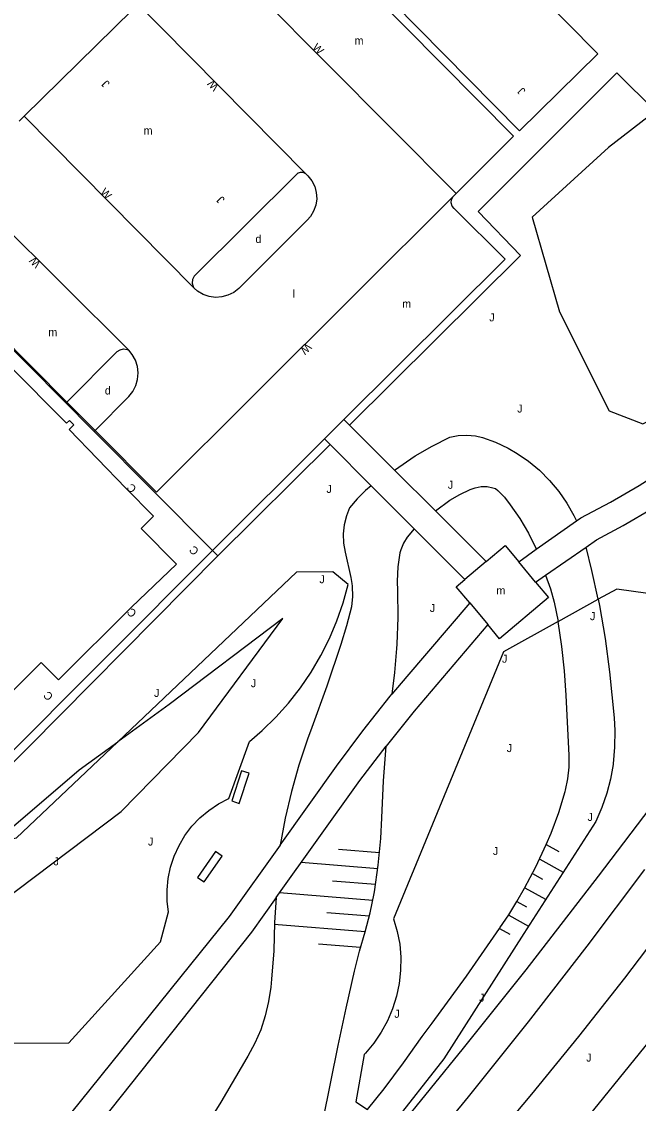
# Model space of a CAD drawing. Extents: x 134999 to 136502, y 457398 to 459002.
# Drawn here: x 135863.7 to 135902.2, y 458611.3 to 458678.9 of the extents above; entities that cross this region are included whole.
import ezdxf

# ---------------------------------------------------------------- set-up
doc = ezdxf.new("R2010")
doc.units = 0
for name, color, linetype in [('RI_DGTB_18', 7, 'Continuous'), ('RI_DGTB_19', 7, 'Continuous'), ('RI_DGTB_29', 7, 'Continuous'), ('RI_DGTB_3', 7, 'Continuous'), ('RI_DGTB_30', 7, 'Continuous'), ('RI_DGTB_31', 7, 'Continuous'), ('RI_DGTB_32', 7, 'Continuous'), ('RI_DGTB_43', 7, 'Continuous'), ('RI_DGTB_53', 7, 'Continuous'), ('RI_DGTB_54', 7, 'Continuous'), ('RI_DGTB_7', 7, 'Continuous')]:
    doc.layers.add(name, color=color, linetype=linetype)

msp = doc.modelspace()

# ---------------------------------------------------------------- linework, layer by layer
at = {"layer": 'RI_DGTB_18'}
for p, q in [((135886.027, 458626.981), (135883.468, 458627.188)), ((135896.437, 458627.498), (135897.236, 458627.054)), ((135885.919, 458625.986), (135881.139, 458626.373)), ((135896.031, 458626.58), (135897.496, 458625.765)), ((135895.578, 458625.687), (135896.205, 458625.338)), ((135885.782, 458624.995), (135883.083, 458625.213)), ((135885.614, 458624.005), (135879.786, 458624.476)), ((135895.11, 458624.804), (135896.403, 458624.084)), ((135894.599, 458623.944), (135895.205, 458623.606)), ((135885.395, 458623.019), (135882.746, 458623.233)), ((135894.097, 458623.079), (135895.332, 458622.391)), ((135885.121, 458622.038), (135879.458, 458622.497)), ((135893.52, 458622.255), (135894.168, 458621.895)), ((135884.839, 458621.058), (135882.221, 458621.269))]:
    msp.add_line(p, q, dxfattribs=at)
for points in [[(135886.958, 458650.889), (135888.253, 458651.772), (135889.317, 458652.385), (135890.413, 458652.939), (135890.943, 458653.046), (135891.483, 458653.074), (135892.021, 458653.022), (135892.456, 458652.92), (135893.272, 458652.624), (135894.058, 458652.254), (135894.618, 458651.933), (135895.336, 458651.442), (135896.017, 458650.876), (135896.648, 458650.244), (135897.22, 458649.559), (135897.729, 458648.825), (135898.17, 458648.049), (135898.33, 458647.719)], [(135885.511, 458649.906), (135885.152, 458649.612), (135884.624, 458649.095), (135884.154, 458648.524), (135883.957, 458648.029), (135883.817, 458647.47), (135883.756, 458646.896), (135883.774, 458646.32), (135883.872, 458645.752), (135884.24, 458644.188), (135884.303, 458643.8), (135884.32, 458643.639), (135884.339, 458642.988), (135884.278, 458642.34), (135883.971, 458641.157), (135883.617, 458639.987), (135882.736, 458637.393), (135881.81, 458634.815), (135881.538, 458634.085), (135880.994, 458632.463), (135880.527, 458630.817), (135880.137, 458629.151), (135879.825, 458627.468)], [(135889.517, 458648.336), (135890.414, 458649), (135891.034, 458649.37), (135891.69, 458649.67), (135892.008, 458649.785), (135892.377, 458649.861), (135892.754, 458649.858), (135893.095, 458649.785), (135893.278, 458649.736), (135893.425, 458649.617), (135893.83, 458649.191), (135894.184, 458648.722), (135894.788, 458647.858), (135895.324, 458646.951), (135895.79, 458646.005), (135895.82, 458645.938)], [(135888.194, 458647.22), (135887.758, 458646.705), (135887.518, 458646.323), (135887.349, 458645.905), (135887.299, 458645.715), (135887.178, 458644.836), (135887.137, 458643.949), (135887.154, 458643.348), (135887.172, 458641.681), (135887.11, 458640.014), (135887.092, 458639.734), (135886.966, 458638.247), (135886.803, 458636.882)], [(135899.68, 458642.816), (135899.288, 458644.608), (135898.924, 458646.075)], [(135896.402, 458644.324), (135896.704, 458643.476), (135896.93, 458642.647), (135897.181, 458641.428)], [(135899.68, 458642.816), (135899.757, 458642.423), (135900.114, 458640.363), (135900.391, 458638.29), (135900.546, 458636.857), (135900.679, 458635.422), (135900.723, 458634.63), (135900.711, 458633.583), (135900.619, 458632.541), (135900.613, 458632.496), (135900.454, 458631.591), (135900.217, 458630.703), (135899.907, 458629.815), (135899.541, 458628.948), (135895.038, 458621.948), (135890.043, 458614.117), (135886.778, 458609.949)], [(135856.886, 458619.757), (135869.892, 458629.564), (135874.722, 458634.492), (135879.992, 458641.615), (135872.883, 458636.241), (135869.681, 458633.916)], [(135885.27, 458610.947), (135885.805, 458611.586), (135886.321, 458612.241), (135887.527, 458613.857), (135888.689, 458615.504), (135889.314, 458616.338), (135891.45, 458619.273), (135893.52, 458622.255), (135893.55, 458622.294), (135894.108, 458623.098), (135894.599, 458623.944), (135895.081, 458624.767), (135895.795, 458626.115), (135896.437, 458627.498), (135896.737, 458628.204), (135897.218, 458629.497), (135897.624, 458630.816), (135897.647, 458630.899), (135897.798, 458631.608), (135897.871, 458632.329), (135897.863, 458633.053), (135897.686, 458636.826), (135897.581, 458638.35), (135897.421, 458639.87), (135897.181, 458641.428)], [(135861.83, 458627.532), (135867.263, 458632.16), (135869.681, 458633.916)], [(135877.814, 458604.161), (135882.511, 458610.293), (135883.448, 458614.95), (135883.943, 458617.273), (135884.464, 458619.591), (135884.773, 458620.829), (135885.126, 458622.055), (135885.449, 458623.24), (135885.694, 458624.444), (135885.71, 458624.539), (135885.945, 458626.204), (135886.101, 458627.879), (135886.166, 458629.161), (135886.277, 458631.481), (135886.448, 458633.652)], [(135879.582, 458624.191), (135879.468, 458622.636), (135879.418, 458620.86), (135879.287, 458619.089), (135879.236, 458618.591), (135879.104, 458617.687), (135878.893, 458616.799), (135878.606, 458615.932), (135878.244, 458615.093), (135877.81, 458614.29), (135877.744, 458614.182), (135876.116, 458611.398), (135874.419, 458608.655), (135873.929, 458607.89), (135873.006, 458606.276), (135872.153, 458604.624), (135872.085, 458604.484), (135871.57, 458603.51), (135870.986, 458602.576), (135870.335, 458601.687), (135869.933, 458601.199)]]:
    msp.add_lwpolyline(points, dxfattribs=at)
at = {"layer": 'RI_DGTB_19'}
msp.add_line((135897.181, 458641.428), (135899.68, 458642.816), dxfattribs=at)
for points in [[(135903.262, 458673.303), (135900.33, 458671.03), (135895.56, 458666.69), (135897.27, 458660.78), (135900.37, 458654.59), (135902.48, 458653.77), (135908.57, 458656.75), (135911.12, 458659.26), (135912.88, 458663.08), (135907.296, 458669.276)], [(135861.63, 458615.09), (135866.62, 458615.12), (135872.35, 458621.43), (135872.85, 458623.29), (135872.772, 458623.939), (135872.762, 458624.663), (135872.832, 458625.384), (135872.98, 458626.092), (135873.206, 458626.781), (135873.506, 458627.44), (135873.878, 458628.061), (135874.315, 458628.639), (135874.813, 458629.164), (135875.366, 458629.632), (135875.968, 458630.035), (135876.61, 458630.37), (135877.91, 458633.94), (135878.699, 458634.617), (135879.555, 458635.451), (135880.353, 458636.339), (135881.09, 458637.279), (135881.762, 458638.267), (135882.367, 458639.297), (135882.901, 458640.365), (135883.363, 458641.467), (135883.75, 458642.597), (135884.06, 458643.75), (135883.11, 458644.54), (135880.84, 458644.52), (135869.681, 458633.916)], [(135909.117, 458638.259), (135906.62, 458642), (135905.47, 458642.81), (135900.84, 458643.46), (135899.68, 458642.816)], [(135897.181, 458641.428), (135893.78, 458639.54), (135886.91, 458622.86), (135887.138, 458622.075), (135887.287, 458621.271), (135887.358, 458620.456), (135887.348, 458619.638), (135887.259, 458618.826), (135887.091, 458618.025), (135886.846, 458617.246), (135886.525, 458616.493), (135886.133, 458615.776), (135885.672, 458615.1), (135885.148, 458614.473), (135885.07, 458614.39), (135884.54, 458611.43), (135885.27, 458610.947)], [(135869.681, 458633.916), (135863.34, 458627.89), (135861.83, 458627.532)]]:
    msp.add_lwpolyline(points, dxfattribs=at)
at = {"layer": 'RI_DGTB_3'}
for p, q in [((135854.71, 458666.915), (135868.207, 458653.308)), ((135868.207, 458653.308), (135875.589, 458645.866)), ((135861.723, 458631.182), (135875.928, 458645.525)), ((135875.589, 458645.866), (135875.928, 458645.525))]:
    msp.add_line(p, q, dxfattribs=at)
msp.add_lwpolyline([(135862.847, 458657.461), (135866.487, 458653.822), (135866.657, 458653.991), (135866.932, 458653.715), (135866.65, 458653.433), (135870.182, 458649.758), (135871.908, 458648.011), (135871.134, 458647.245), (135873.351, 458645.007), (135870.541, 458642.329), (135865.98, 458637.784), (135864.907, 458638.86), (135860.364, 458634.324)], dxfattribs=at)
at = {"layer": 'RI_DGTB_32'}
for points in [[(135877.27, 458630.07), (135877.89, 458631.95), (135877.415, 458632.107), (135876.795, 458630.227), (135877.27, 458630.07)], [(135875.07, 458625.16), (135876.2, 458626.78), (135875.79, 458627.066), (135874.66, 458625.446), (135875.07, 458625.16)]]:
    msp.add_lwpolyline(points, dxfattribs=at)
at = {"layer": 'RI_DGTB_53'}
for p, q in [((135863.525, 458672.685), (135863.83, 458673)), ((135884.151, 458653.69), (135883.803, 458654.037)), ((135886.958, 458650.889), (135884.151, 458653.69)), ((135882.936, 458652.483), (135882.589, 458652.83)), ((135885.511, 458649.906), (135882.936, 458652.483)), ((135889.517, 458648.336), (135886.958, 458650.889)), ((135888.194, 458647.22), (135885.511, 458649.906)), ((135892.683, 458645.177), (135889.517, 458648.336)), ((135895.82, 458645.938), (135898.33, 458647.719)), ((135891.357, 458644.054), (135888.194, 458647.22)), ((135896.402, 458644.324), (135898.924, 458646.075)), ((135894.721, 458645.159), (135895.82, 458645.938)), ((135892.683, 458645.177), (135891.357, 458644.054)), ((135895.779, 458643.891), (135894.721, 458645.159)), ((135895.779, 458643.891), (135896.402, 458644.324)), ((135891.66, 458642.592), (135892.792, 458641.235))]:
    msp.add_line(p, q, dxfattribs=at)
for points in [[(135885.54, 458600), (135895.531, 458611.907), (135898.466, 458615.505), (135901.339, 458619.153), (135904.148, 458622.85), (135906.893, 458626.595), (135908.231, 458628.47), (135942.033, 458674.731), (135953.271, 458690.458)], [(135890.446, 458600), (135899.415, 458610.935), (135908.322, 458621.921), (135917.166, 458632.956), (135925.948, 458644.042), (135934.668, 458655.177), (135943.324, 458666.362), (135951.916, 458677.595), (135957.965, 458685.582)], [(135898.33, 458647.719), (135898.6, 458647.91), (135900.446, 458648.887), (135902.253, 458649.934), (135904.019, 458651.049), (135905.741, 458652.231), (135907.417, 458653.479), (135909.043, 458654.789), (135910.618, 458656.161), (135912.14, 458657.592), (135913.605, 458659.08), (135915.013, 458660.624), (135916.36, 458662.22), (135920.09, 458666.34), (135921.911, 458668.507)], [(135898.924, 458646.075), (135899.58, 458646.53), (135901.24, 458647.423), (135903.097, 458648.507), (135904.912, 458649.66), (135906.684, 458650.879), (135908.408, 458652.164), (135910.084, 458653.511), (135911.709, 458654.92), (135913.28, 458656.389), (135914.795, 458657.915), (135916.252, 458659.496), (135917.65, 458661.13), (135921.4, 458665.26), (135922.469, 458666.562), (135923.156, 458667.402)], [(135892.683, 458645.177), (135893.87, 458646.18), (135894.721, 458645.159)], [(135891.66, 458642.592), (135890.82, 458643.6), (135891.357, 458644.054)], [(135895.779, 458643.891), (135896.58, 458642.93), (135893.53, 458640.35), (135892.792, 458641.235)], [(135891.66, 458642.592), (135887.738, 458638.003), (135886.803, 458636.882)], [(135892.792, 458641.235), (135888.199, 458635.827), (135886.448, 458633.652)], [(135879.825, 458627.468), (135883.34, 458632.39), (135884.988, 458634.597), (135886.7, 458636.756), (135886.803, 458636.882)], [(135879.582, 458624.191), (135884.79, 458631.49), (135886.448, 458633.652)], [(135879.825, 458627.468), (135876.64, 458623.01), (135864.92, 458608.45), (135863.05, 458605.24), (135862.41, 458604.47), (135861.227, 458603.413), (135857.1, 458604.11), (135855.882, 458604.413), (135854.41, 458604.86), (135853.732, 458605.112), (135852.804, 458605.505), (135851.911, 458605.93), (135850.963, 458606.444), (135850.164, 458606.934), (135849.636, 458607.288), (135848.649, 458608.006), (135847.711, 458608.765), (135847.131, 458609.292)], [(135902.567, 458625.933), (135898.966, 458621.155), (135895.301, 458616.426), (135891.574, 458611.746), (135887.784, 458607.116), (135883.933, 458602.538), (135881.752, 458600)], [(135879.582, 458624.191), (135878.04, 458622.03), (135866.1, 458607.01), (135865.08, 458605.28), (135864.7, 458604.41), (135864.72, 458604.08), (135865.315, 458602.71), (135867.601, 458602.156), (135869.072, 458601.613), (135869.933, 458601.199)]]:
    msp.add_lwpolyline(points, dxfattribs=at)
at = {"layer": 'RI_DGTB_54'}
for p, q in [((135874.65, 458684.418), (135890.815, 458668.163)), ((135881.434, 458669.4), (135870.609, 458680.355)), ((135863.83, 458673), (135874.437, 458662.27)), ((135870.368, 458658.374), (135859.76, 458668.93)), ((135872.108, 458649.506), (135890.653, 458668.001)), ((135890.815, 458668.163), (135890.653, 458668.001)), ((135866.501, 458655.134), (135856.255, 458665.428)), ((135868.265, 458653.366), (135866.501, 458655.134)), ((135882.589, 458652.83), (135883.803, 458654.037)), ((135868.265, 458653.366), (135868.207, 458653.308)), ((135872.108, 458649.506), (135868.265, 458653.366)), ((135875.589, 458645.866), (135882.589, 458652.83)), ((135875.928, 458645.525), (135882.936, 458652.483)), ((135875.589, 458645.866), (135861.341, 458631.564))]:
    msp.add_line(p, q, dxfattribs=at)
for points in [[(135878.715, 458687.778), (135879.011, 458688.078), (135894.778, 458672.081), (135899.659, 458676.891), (135882.218, 458694.536), (135877.115, 458689.371), (135878.715, 458687.778)], [(135878.623, 458687.685), (135894.391, 458671.751), (135890.815, 458668.163)], [(135863.83, 458673), (135870.596, 458679.632), (135870.687, 458679.847), (135870.701, 458680.081), (135870.636, 458680.306), (135870.609, 458680.355)], [(135903.262, 458673.303), (135900.85, 458675.71), (135892.178, 458667.041), (135894.828, 458664.293), (135884.151, 458653.69)], [(135881.434, 458669.4), (135881.258, 458669.48), (135881.064, 458669.482), (135880.886, 458669.407), (135880.879, 458669.402), (135874.443, 458662.999), (135874.348, 458662.794), (135874.33, 458662.568), (135874.391, 458662.35), (135874.437, 458662.27)], [(135881.434, 458669.4), (135881.557, 458669.268), (135881.801, 458668.957), (135881.978, 458668.603), (135882.08, 458668.221), (135882.104, 458667.826), (135882.047, 458667.435), (135881.913, 458667.062), (135881.708, 458666.725), (135881.512, 458666.503), (135877.234, 458662.226), (135876.919, 458661.981), (135876.561, 458661.803), (135876.175, 458661.7), (135875.776, 458661.675), (135875.381, 458661.731), (135875.004, 458661.864), (135874.661, 458662.069), (135874.456, 458662.244), (135874.437, 458662.27)], [(135883.803, 458654.037), (135893.873, 458664.056), (135890.697, 458667.221), (135890.567, 458667.381), (135890.508, 458667.578), (135890.527, 458667.783), (135890.622, 458667.966), (135890.653, 458668.001)], [(135866.501, 458655.134), (135869.645, 458658.285), (135869.828, 458658.406), (135870.042, 458658.454), (135870.26, 458658.423), (135870.368, 458658.374)], [(135868.265, 458653.366), (135870.367, 458655.481), (135870.62, 458655.801), (135870.806, 458656.164), (135870.918, 458656.556), (135870.951, 458656.963), (135870.904, 458657.368), (135870.779, 458657.756), (135870.581, 458658.113), (135870.368, 458658.374)], [(135887.148, 458609.704), (135891.272, 458614.786), (135895.177, 458619.671), (135899.699, 458625.528), (135903.32, 458630.289), (135909.117, 458638.259)]]:
    msp.add_lwpolyline(points, dxfattribs=at)

# ---------------------------------------------------------------- texts
at = {"layer": 'RI_DGTB_29'}
for p in [(135878.278, 458665.075), (135868.875, 458655.608)]:
    msp.add_text('d', height=0.5, dxfattribs=at).set_placement(p)
at = {"layer": 'RI_DGTB_30'}
for rotation, p in [(314.63928, (135881.79, 458677.241)), (134.36684, (135876.032, 458674.866)), (314.63928, (135868.551, 458668.199)), (134.36684, (135864.909, 458663.812)), (224.92038, (135881.482, 458658.854))]:
    msp.add_text('W', height=0.5, rotation=rotation, dxfattribs=at).set_placement(p)
at = {"layer": 'RI_DGTB_31'}
for p in [(135869.215, 458675.057), (135895.184, 458674.599), (135876.398, 458667.814)]:
    msp.add_text('J', height=0.5, rotation=134.77171, dxfattribs=at).set_placement(p)
for p in [(135892.883, 458660.175), (135894.627, 458654.483), (135890.296, 458649.72), (135882.712, 458649.463), (135882.272, 458643.821), (135889.168, 458642.026), (135899.171, 458641.513), (135893.675, 458638.856), (135871.947, 458636.719), (135877.992, 458637.326), (135893.971, 458633.273), (135899.017, 458628.974), (135871.566, 458627.433), (135893.109, 458626.845), (135865.674, 458626.2), (135892.251, 458617.687), (135886.953, 458616.677), (135898.934, 458613.941)]:
    msp.add_text('J', height=0.5, dxfattribs=at).set_placement(p)
at = {"layer": 'RI_DGTB_43'}
for s, p in [('m', (135884.469, 458677.466)), ('m', (135871.297, 458671.847)), ('l', (135880.598, 458661.655)), ('m', (135887.445, 458661.029)), ('m', (135865.344, 458659.251)), ('m', (135893.327, 458643.12))]:
    msp.add_text(s, height=0.5, dxfattribs=at).set_placement(p)
at = {"layer": 'RI_DGTB_7'}
for p in [(135870.886, 458649.755), (135874.787, 458645.867), (135870.897, 458641.98), (135865.683, 458636.782)]:
    msp.add_text('C', height=0.5, rotation=134.77171, dxfattribs=at).set_placement(p)

doc.saveas('drawing.dxf')
